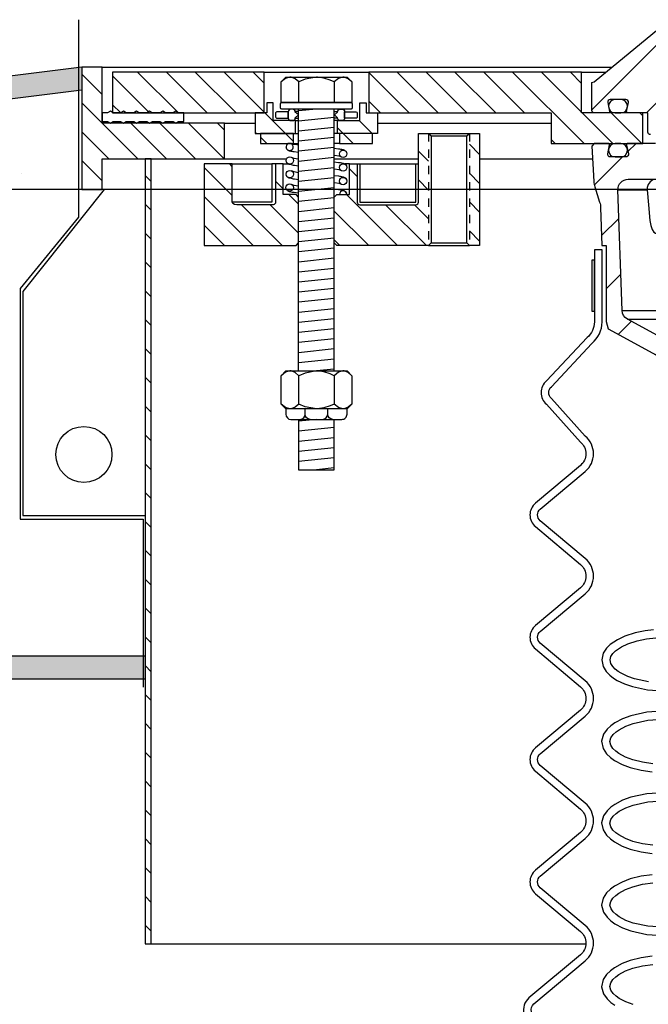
# Model space of a CAD drawing. Extents: x -169 to 7270, y -140 to 2984.
# Tile 600 of 656: x 6590.8 to 6598.51, y 974.02 to 986.1. Entities that reach past the tile are written whole.
import ezdxf

# ---------------------------------------------------------------- set-up
doc = ezdxf.new("R2010")
doc.units = 0
doc.header["$MEASUREMENT"] = 0
doc.header["$PDSIZE"] = 1
doc.linetypes.add('HIDDEN5', pattern=[0.05, 0.025, -0.025])
doc.layers.get('DEFPOINTS').update_dxf_attribs({"linetype": 'CONTINUOUS'})
for name, color, linetype in [('CONCRETE-HATCH', 2, 'CONTINUOUS'), ('DIM', 3, 'CONTINUOUS'), ('MULTI-PORT-MANHOLE', 4, 'CONTINUOUS'), ('MULTI-PORT-MANHOLE-HATCH', 252, 'CONTINUOUS'), ('MULTI-PORT-SHROUD', 1, 'CONTINUOUS'), ('MULTI-PORT-SPILL-BUCKET', 1, 'CONTINUOUS'), ('MULTI-PORT-SPILL-BUCKET-HATCH', 7, 'CONTINUOUS'), ('MULTI-PORT-SPILL-BUCKET-MANHOLE', 2, 'CONTINUOUS'), ('MULTI-PORT-SPILL-BUCKET-MANHOLE-HATCH', 7, 'CONTINUOUS'), ('MULTI-PORT-SPILL-BUCKET-SHROUD', 1, 'CONTINUOUS'), ('PEAGRAVEL-HATCH', 3, 'CONTINUOUS'), ('TANK-SLAB', 6, 'CONTINUOUS')]:
    doc.layers.add(name, color=color, linetype=linetype)
doc.layers.add('FREEZE-LINES', color=8, linetype='CONTINUOUS', plot=False)
doc.styles.add('SIMPLEX', font='simplex')
doc.dimstyles.new('DIM64', dxfattribs={"dimscale": 64, "dimtxt": 0.09375, "dimasz": 0.09375, "dimexe": 0.0625, "dimexo": 0.0625, "dimgap": 0.046875, "dimtad": 1, "dimdec": 4, "dimzin": 3, "dimdsep": 46, "dimlunit": 4, "dimtxsty": 'SIMPLEX', "dimcen": 0, "dimclrd": 256, "dimclre": 256, "dimclrt": 256, "dimadec": 0, "dimazin": 0, "dimtfac": 1, "dimtdec": 4, "dimtmove": 0, "dimatfit": 3, "dimfxl": 1, "dimfrac": 2, "dimtolj": 1, "dimtzin": 0, "dimarcsym": 0})
pattern_1 = [(135, (14594.70566, -192.00985), (0.176776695, 0.176776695), [])]

# ---------------------------------------------------------------- blocks, each defined once
blk = doc.blocks.new('*D74')
at = {"layer": 'DEFPOINTS', "color": 0, "transparency": 16777216}
for p in [(7015.7, 978.296), (6391.694, 978.015), (6391.694, 700.523)]:
    blk.add_point(p, dxfattribs=at)
at = {"layer": 'DIM', "lineweight": -2, "transparency": 16777216}
for p, q in [((7015.7, 974.296), (7015.7, 696.523)), ((6391.694, 974.015), (6391.694, 696.523)), ((7009.7, 700.523), (6397.694, 700.523))]:
    blk.add_line(p, q, dxfattribs=at)
at = {"layer": 'DIM', "transparency": 16777216}
for points in [[(6397.694, 701.523), (6397.694, 699.523), (6391.694, 700.523)], [(7009.7, 701.523), (7009.7, 699.523), (7015.7, 700.523)]]:
    blk.add_solid(points, dxfattribs=at)
at = {"layer": 'DIM', "transparency": 16777216, "insert": (6703.697, 708.095), "char_height": 6, "attachment_point": 5, "style": 'SIMPLEX'}
blk.add_mtext('\\A1;52\'-0" (F.V. TANK SLAB)', dxfattribs=at)

msp = doc.modelspace()

# ---------------------------------------------------------------- hatches: boundary and pattern name
at = {"layer": 'CONCRETE-HATCH'}
h = msp.add_hatch(dxfattribs=at)
h.set_pattern_fill('AR-CONC', color=256, scale=2.67, style=0)
h.set_pattern_definition([(50, (6583.87, 981.518), (19.151, -1.675), [2.0025, -22.0275]), (355, (6583.87, 981.518), (-3.705, 20.084), [1.602, -17.622]), (100.45, (6585.466, 981.378), (15.446, 18.408), [1.702, -18.7205]), (46.18, (6583.87, 986.858), (28.495, -4.42), [3.004, -33.041]), (96.64, (6586.244, 986.49), (24.955, 26.01), [2.553, -28.081]), (351.18, (6583.87, 986.858), (24.955, 26.01), [2.403, -26.433]), (21, (6586.54, 985.523), (15.937, -10.75), [2.0025, -22.0275]), (326, (6586.54, 985.523), (6.497, 19.362), [1.602, -17.622]), (71.45, (6587.868, 984.627), (22.434, 8.612), [1.702, -18.7205]), (37.5, (6583.87, 981.518), (0.3247, 8.8883), [0, -17.4084, 0, -17.889, 0, -17.6887]), (7.5, (6583.87, 981.518), (7.024, 10.531), [0, -10.1994, 0, -17.008, 0, -6.7417]), (327.5, (6577.9156, 981.518), (14.253, -0.6022), [0, -6.675, 0, -20.826, 0, -27.6345]), (317.5, (6575.246, 981.518), (15.571, 2.673), [0, -8.6775, 0, -13.8306, 0, -19.6245])])
h.paths.add_polyline_path([(6590.81111, 982.79832), (6591.52654, 983.67456), (6591.52654, 985.22637), (6587.58326, 984.73346), (6578.21377, 984.73346), (6578.00584, 983.95668), (6577.61995, 983.95668), (6577.57512, 983.9299), (6577.54861, 983.87998), (6577.54861, 978.29596), (6592.31905, 978.29596), (6592.31905, 979.97135), (6590.81111, 979.97135)])
at = {"layer": 'MULTI-PORT-MANHOLE-HATCH', "linetype": 'Continuous'}
h = msp.add_hatch(dxfattribs=at)
h.set_pattern_fill('LINE', color=256, scale=2, angle=45, style=0)
h.set_pattern_definition(pattern_1)
h.paths.add_polyline_path([(6591.81575, 984.01471), (6591.81575, 984.38971), (6593.31575, 984.38971), (6593.31575, 984.82721), (6591.81575, 984.82721), (6591.81575, 985.51471), (6591.56575, 985.51471), (6591.56575, 984.01471)])
h = msp.add_hatch(dxfattribs=at)
h.set_pattern_fill('LINE', color=256, scale=2, angle=45, style=0)
h.set_pattern_definition(pattern_1)
h.paths.add_polyline_path([(6593.80012, 985.45221), (6591.94075, 985.45221), (6591.94075, 984.95221), (6593.80012, 984.95221)])
h = msp.add_hatch(dxfattribs=at)
h.set_pattern_fill('LINE', color=256, scale=2, angle=45, style=0)
h.set_pattern_definition(pattern_1)
h.paths.add_polyline_path([(6598.44075, 984.57721), (6598.44075, 984.95221), (6597.69075, 984.95221), (6597.69075, 985.45221), (6595.08137, 985.45221), (6595.08137, 984.95221), (6597.31575, 984.95221), (6597.31575, 984.57721)])
h = msp.add_hatch(dxfattribs=at)
h.set_pattern_fill('LINE', color=256, scale=2, angle=45, style=0)
h.set_pattern_definition(pattern_1)
h.paths.add_polyline_path([(6594.18294, 984.85846), (6593.9095, 984.85846), (6593.9095, 985.07721), (6593.83137, 985.07721), (6593.83137, 984.95221), (6593.69075, 984.95221), (6593.69075, 984.70221), (6594.18294, 984.70221)])
h.paths.add_polyline_path([(6595.19075, 984.95221), (6595.05012, 984.95221), (6595.05012, 985.07721), (6594.972, 985.07721), (6594.972, 984.85846), (6594.69856, 984.85846), (6594.69856, 984.70221), (6595.19075, 984.70221)])
h.paths.add_polyline_path([(6595.12825, 984.70221), (6594.722, 984.70221), (6594.722, 984.57721), (6595.12825, 984.57721)])
h.paths.add_polyline_path([(6594.1595, 984.70221), (6593.75325, 984.70221), (6593.75325, 984.57721), (6594.1595, 984.57721)])
h = msp.add_hatch(dxfattribs=at)
h.set_pattern_fill('LINE', color=256, scale=2, angle=45, style=0)
h.set_pattern_definition(pattern_1)
h.paths.add_polyline_path([(6595.81575, 984.70221), (6595.69075, 984.70221), (6595.69075, 983.85846, -0.41421356), (6595.6595, 983.82721), (6594.972, 983.82721, -0.41421356), (6594.94075, 983.85846), (6594.94075, 984.32721), (6594.847, 984.32721), (6594.847, 983.95221), (6594.69075, 983.95221), (6594.6595, 983.92096), (6594.6595, 983.35846), (6594.69075, 983.32721), (6595.81575, 983.32721)])
h.paths.add_polyline_path([(6596.44075, 984.70221), (6596.31575, 984.70221), (6596.31575, 983.32721), (6596.44075, 983.32721)])
h = msp.add_hatch(dxfattribs=at)
h.set_pattern_fill('LINE', color=256, scale=2, angle=45, style=0)
h.set_pattern_definition([(135, (14553.58036, -192.00985), (0.176776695, 0.176776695), [])])
h.paths.add_polyline_path([(6592.34075, 974.76471), (6592.41545, 974.76471), (6592.41545, 984.38971), (6592.34075, 984.38971)])
h = msp.add_hatch(dxfattribs=at)
h.set_pattern_fill('LINE', color=256, scale=2, angle=45, style=0)
h.set_pattern_definition(pattern_1)
h.paths.add_polyline_path([(6594.222, 983.92096), (6594.19075, 983.95221), (6594.0345, 983.95221), (6594.0345, 984.32721), (6593.94075, 984.32721), (6593.94075, 983.85846, -0.41421356), (6593.9095, 983.82721), (6593.46702, 983.82721), (6593.43826, 983.8314), (6593.41721, 983.84284), (6593.4095, 983.85846), (6593.4095, 984.32721), (6593.06575, 984.32721), (6593.06575, 983.32721), (6594.19075, 983.32721), (6594.222, 983.35846)])
at = {"layer": 'MULTI-PORT-SPILL-BUCKET-HATCH', "linetype": 'Continuous'}
h = msp.add_hatch(dxfattribs=at)
h.set_pattern_fill('LINE', color=256, scale=4, angle=45, style=0)
h.set_pattern_definition([(45, (-1233.02163, -220.5046), (-0.35355339, 0.35355339), [])])
edge = h.paths.add_edge_path(flags=17)
edge.add_line((6599.00325, 984.13971), (6599.00325, 984.54596))
edge.add_line((6599.00325, 984.54596), (6599.0345, 984.57721))
edge.add_line((6599.0345, 984.57721), (6599.097, 984.57721))
edge.add_line((6599.097, 984.57721), (6599.12998, 984.54424))
edge.add_line((6599.12998, 984.54424), (6599.14773, 984.20549))
edge.add_arc((6599.08531, 984.20222), 0.0625, -89.997947, 3.00213, ccw=False)
edge.add_line((6599.08532, 984.13971), (6599.00325, 984.13971))
edge = h.paths.add_edge_path()
edge.add_line((6600.12519, 981.92096), (6599.90671, 981.92096))
edge.add_line((6599.90671, 981.92096), (6599.90671, 981.54596))
edge.add_line((6599.90671, 981.54596), (6600.12519, 981.54596))
edge.add_arc((6600.12519, 981.60846), 0.0625, 270, 360)
edge.add_line((6600.18769, 981.60846), (6600.18769, 981.85846))
edge.add_arc((6600.12519, 981.85846), 0.0625, 360, 450)
edge = h.paths.add_edge_path()
edge.add_arc((6598.26011, 984.01471), 0.125, 90, 182, ccw=False)
edge.add_line((6598.26011, 984.13971), (6598.62825, 984.13971))
edge.add_line((6598.62825, 984.13971), (6598.62825, 984.54596))
edge.add_line((6598.62825, 984.54596), (6598.597, 984.57721))
edge.add_line((6598.597, 984.57721), (6598.25744, 984.57721))
edge.add_arc((6598.25744, 984.56222), 0.015, 89.988796, 191.010479)
edge.add_line((6598.24272, 984.55935), (6598.26389, 984.45043))
edge.add_arc((6598.23322, 984.44447), 0.03125, -90.001442, 10.998303, ccw=False)
edge.add_line((6598.23322, 984.41322), (6598.04128, 984.41322))
edge.add_arc((6598.04128, 984.44447), 0.03125, 169.000573, 270.000319, ccw=False)
edge.add_line((6598.0106, 984.45043), (6598.03178, 984.55936))
edge.add_arc((6598.01667, 984.5619), 0.01532, 350.426599, 451.426344)
edge.add_line((6598.01629, 984.57721), (6597.84548, 984.57721))
edge.add_line((6597.84548, 984.57721), (6597.81738, 984.54601))
edge.add_line((6597.81738, 984.54601), (6597.84024, 984.10986))
edge.add_arc((6598.08991, 984.12295), 0.25001, 182.999594, 197.899614)
edge.add_line((6597.852, 984.0461), (6597.91197, 983.86044))
edge.add_arc((6597.67407, 983.7836), 0.25, 1.999905, 17.899997, ccw=False)
edge.add_line((6597.92392, 983.79232), (6597.94016, 983.32721))
edge.add_line((6597.94016, 983.32721), (6597.99071, 983.32721))
edge.add_line((6597.99071, 983.32721), (6597.99071, 982.39677))
edge.add_line((6597.99071, 982.39677), (6598.01815, 982.30378))
edge.add_line((6598.01815, 982.30378), (6598.83245, 981.86064))
edge.add_arc((6598.7727, 981.75085), 0.125, 2.999956, 61.445298, ccw=False)
edge.add_line((6598.89753, 981.75739), (6598.90206, 981.67096))
edge.add_line((6598.90206, 981.67096), (6599.20575, 981.67096))
edge.add_line((6599.20575, 981.67096), (6599.20575, 980.29596))
edge.add_line((6599.20575, 980.29596), (6599.047, 980.29596))
edge.add_arc((6599.047, 980.26471), 0.03125, 90, 180)
edge.add_line((6599.01575, 980.26471), (6599.01575, 980.23346))
edge.add_line((6599.01575, 980.23346), (6599.08792, 980.10846))
edge.add_line((6599.08792, 980.10846), (6599.44075, 980.10846))
edge.add_line((6599.44075, 980.10846), (6599.4996, 981.4563))
edge.add_arc((6599.59326, 981.45221), 0.09375, 90, 177.500009, ccw=False)
edge.add_line((6599.59326, 981.54596), (6599.59326, 981.92096))
edge.add_line((6599.59326, 981.92096), (6599.24286, 981.92096))
edge.add_arc((6599.24286, 982.17096), 0.25, 241.444909, 269.999756, ccw=False)
edge.add_line((6599.12336, 981.95137), (6598.25202, 982.42555))
edge.add_arc((6598.31177, 982.53535), 0.125, 182.000071, 241.445207, ccw=False)
edge.add_line((6598.18685, 982.53098), (6598.13519, 984.01035))
at = {"layer": 'MULTI-PORT-SPILL-BUCKET-MANHOLE-HATCH', "linetype": 'Continuous'}
h = msp.add_hatch(dxfattribs=at)
h.set_pattern_fill('LINE', color=256, scale=4, angle=45, style=0)
h.set_pattern_definition([(45, (-1368.82417, -192.00985), (-0.35355339, 0.35355339), [])])
edge = h.paths.add_edge_path()
edge.add_line((6599.76059, 985.58266), (6599.81575, 984.95221))
edge.add_line((6599.81575, 984.95221), (6599.29728, 984.95221))
edge.add_arc((6599.29728, 984.82721), 0.125, 89.999957, 174.999901)
edge.add_line((6599.17275, 984.83811), (6599.16199, 984.71511))
edge.add_arc((6599.13086, 984.71784), 0.03125, 270, 355, ccw=False)
edge.add_line((6599.13086, 984.68659), (6598.94945, 984.68659))
edge.add_line((6598.94945, 984.68659), (6598.94945, 985.21784))
edge.add_line((6598.94945, 985.21784), (6598.81575, 985.29818))
edge.add_line((6598.81575, 985.29818), (6598.68205, 985.21784))
edge.add_line((6598.68205, 985.21784), (6598.68205, 984.68659))
edge.add_line((6598.68205, 984.68659), (6598.5345, 984.68659))
edge.add_arc((6598.5345, 984.71784), 0.03125, 180, 270, ccw=False)
edge.add_line((6598.50325, 984.71784), (6598.50325, 984.95221))
edge.add_line((6598.50325, 984.95221), (6598.2582, 984.95221))
edge.add_arc((6598.2582, 984.96784), 0.01562, 169.000254, 270, ccw=False)
edge.add_line((6598.24286, 984.97082), (6598.26389, 985.079))
edge.add_arc((6598.23322, 985.08497), 0.03125, 348.999407, 449.999153)
edge.add_line((6598.23322, 985.11621), (6598.04128, 985.11621))
edge.add_arc((6598.04128, 985.08497), 0.03125, 89.998557, 190.998303)
edge.add_line((6598.0106, 985.079), (6598.03177, 984.97008))
edge.add_arc((6598.01704, 984.96722), 0.01501, -89.975776, 10.991064, ccw=False)
edge.add_line((6598.01705, 984.95221), (6597.847, 984.95221))
edge.add_arc((6597.847, 984.98346), 0.03125, 180, 270, ccw=False)
edge.add_line((6597.81575, 984.98346), (6597.81575, 985.32721))
edge.add_line((6597.81575, 985.32721), (6597.84406, 985.33252))
edge.add_line((6597.84406, 985.33252), (6598.63504, 985.98463))
edge.add_arc((6598.67471, 985.93633), 0.0625, 90, 129.399472, ccw=False)
edge.add_line((6598.67471, 985.99883), (6598.71548, 985.9835))
edge.add_line((6598.71548, 985.9835), (6598.73625, 985.94503))
edge.add_line((6598.73625, 985.94503), (6598.78154, 985.57807))
edge.add_line((6598.78154, 985.57807), (6598.79345, 985.53793))
edge.add_line((6598.79345, 985.53793), (6598.81854, 985.50406))
edge.add_line((6598.81854, 985.50406), (6598.89075, 985.47127))
edge.add_line((6598.89075, 985.47127), (6599.03986, 985.48432))
edge.add_arc((6599.02897, 985.60885), 0.125, 274.999649, 319.999859)
edge.add_line((6599.12473, 985.52849), (6599.19932, 985.61739))
edge.add_arc((6599.24719, 985.57722), 0.0625, 89.998431, 139.998976, ccw=False)
edge.add_line((6599.24719, 985.63971), (6599.69833, 985.63971))
edge.add_arc((6599.69833, 985.57721), 0.0625, 5, 90, ccw=False)
at = {"layer": 'PEAGRAVEL-HATCH'}
h = msp.add_hatch(dxfattribs=at)
h.set_pattern_fill('AR-SAND', color=256, scale=7.5, style=0)
h.set_pattern_definition([(37.5, (6577.534, 973.704), (-0.4725, 14.451), [0, -11.4, 0, -12.75, 0, -12.1875]), (7.5, (6577.534, 973.704), (13.273, 21.166), [0, -6.15, 0, -10.275, 0, -3.9375]), (327.5, (6568.309, 973.704), (23.356, 0.0424), [0, -3.75, 0, -13.5, 0, -17.625]), (317.5, (6568.31, 973.704), (22.546, 6.583), [0, -1.875, 0, -8.85, 0, -10.125])])
h.paths.add_polyline_path([(6592.34075, 978.01471), (6577.54861, 978.01471), (6577.54861, 976.75093), (6577.53409, 973.7036), (6597.0412, 973.7036), (6596.9851, 973.90753, -0.29327684), (6597.04536, 974.10089), (6597.67582, 974.62992, 0.20935884), (6597.74259, 974.76471), (6592.41545, 974.76471), (6592.34075, 974.76471)])
at = {"layer": 'TANK-SLAB'}
for points in [[(6591.56575, 985.23127), (6591.56575, 985.51471), (6587.56575, 985.01471), (6578.25123, 985.01471), (6578.186, 984.73346), (6587.58326, 984.73346)], [(6592.34075, 978.29596), (6577.53409, 978.29596), (6577.53409, 978.01471), (6592.34075, 978.01471)]]:
    msp.add_hatch(color=256, dxfattribs=at).paths.add_polyline_path(points)

# ---------------------------------------------------------------- linework, layer by layer
at = {"layer": 'DEFPOINTS'}
msp.add_lwpolyline([(6591.52654, 986.09576), (6591.52654, 983.67456), (6590.81111, 982.79832), (6590.81111, 979.97135), (6592.31905, 979.97135), (6592.31905, 977.91141)], dxfattribs=at)
at = {"layer": 'FREEZE-LINES', "linetype": 'Continuous'}
msp.add_line((7225.69428, 984.01471), (6181.69428, 984.01471), dxfattribs=at)
at = {"layer": 'MULTI-PORT-MANHOLE', "color": 7, "linetype": 'Continuous'}
for p, q in [((6591.81575, 985.51471), (6598.06505, 985.51471)), ((6593.80012, 985.45221), (6595.08137, 985.45221)), ((6594.222, 984.96906), (6594.18072, 984.96906)), ((6594.18072, 984.88847), (6594.222, 984.88847)), ((6594.6595, 984.96906), (6594.70077, 984.96906)), ((6594.70077, 984.88847), (6594.6595, 984.88847)), ((6593.31575, 984.82721), (6593.69075, 984.82721)), ((6594.18294, 984.85846), (6594.222, 984.85846)), ((6594.69856, 984.85846), (6594.6595, 984.85846)), ((6595.19075, 984.82721), (6597.31575, 984.82721)), ((6594.18294, 984.70221), (6594.222, 984.70221)), ((6594.69856, 984.70221), (6594.6595, 984.70221)), ((6595.81575, 984.70221), (6596.31575, 984.70221)), ((6594.1595, 984.57721), (6594.222, 984.57721)), ((6594.722, 984.57721), (6594.6595, 984.57721)), ((6593.31575, 984.38971), (6594.07412, 984.38971)), ((6594.6595, 984.38971), (6595.69075, 984.38971)), ((6596.44075, 984.38971), (6597.82557, 984.38971)), ((6593.4095, 984.32721), (6593.89252, 984.32721)), ((6594.0345, 984.32721), (6594.09359, 984.32721)), ((6594.847, 984.32721), (6594.7879, 984.32721)), ((6594.972, 984.32721), (6595.6595, 984.32721)), ((6595.81575, 983.32721), (6596.31575, 983.32721)), ((6592.41545, 974.76471), (6597.74259, 974.76471))]:
    msp.add_line(p, q, dxfattribs=at)
at = {"layer": 'MULTI-PORT-MANHOLE', "color": 254, "linetype": 'Continuous'}
msp.add_line((6597.69075, 985.45221), (6597.98924, 985.45221), dxfattribs=at)
at = {"layer": 'MULTI-PORT-MANHOLE', "color": 2, "linetype": 'Continuous'}
for p, q in [((6594.22424, 985.07906), (6594.22424, 985.33355)), ((6594.65725, 985.33355), (6594.65725, 985.07906)), ((6594.222, 981.7889), (6594.222, 984.99907)), ((6594.6595, 981.7889), (6594.6595, 984.99907)), ((6595.847, 984.67096), (6596.2845, 984.67096)), ((6595.847, 983.35846), (6596.2845, 983.35846)), ((6594.22424, 981.38291), (6594.22424, 981.73089)), ((6594.65725, 981.73089), (6594.65725, 981.38291))]:
    msp.add_line(p, q, dxfattribs=at)
at = {"layer": 'MULTI-PORT-MANHOLE', "color": 3, "linetype": 'Continuous'}
msp.add_line((6594.222, 983.90229), (6594.222, 984.84197), dxfattribs=at)
at = {"layer": 'MULTI-PORT-MANHOLE', "color": 1, "linetype": 'HIDDEN5', "ltscale": 0.4}
for p, q in [((6595.81575, 984.70221), (6595.81575, 983.32721)), ((6596.31575, 984.70221), (6596.31575, 983.32721))]:
    msp.add_line(p, q, dxfattribs=at)
at = {"layer": 'MULTI-PORT-MANHOLE', "linetype": 'Continuous'}
for points in [[(6591.81575, 984.01471), (6591.81575, 984.38971), (6593.31575, 984.38971), (6593.31575, 984.82721), (6591.81575, 984.82721), (6591.81575, 985.51471), (6591.56575, 985.51471), (6591.56575, 984.01471)], [(6593.80012, 985.45221), (6591.94075, 985.45221), (6591.94075, 984.95221), (6593.80012, 984.95221)], [(6598.44075, 984.57721), (6598.44075, 984.95221), (6597.69075, 984.95221), (6597.69075, 985.45221), (6595.08137, 985.45221), (6595.08137, 984.95221), (6597.31575, 984.95221), (6597.31575, 984.57721)], [(6592.34075, 974.76471), (6592.41545, 974.76471), (6592.41545, 984.38971), (6592.34075, 984.38971), (6592.34075, 974.76471)]]:
    msp.add_lwpolyline(points, close=True, dxfattribs=at)
at = {"layer": 'MULTI-PORT-MANHOLE', "color": 2, "linetype": 'Continuous'}
for points in [[(6594.06575, 985.07906), (6594.00774, 985.07906), (6594.00774, 985.33355), (6594.06575, 985.39156), (6594.81575, 985.39156), (6594.87376, 985.33355), (6594.87376, 985.07906), (6594.81575, 985.07906)], [(6593.9095, 985.07721), (6593.83137, 985.07721), (6593.83137, 984.95221), (6593.69075, 984.95221), (6593.69075, 984.70221), (6594.18294, 984.70221), (6594.18294, 984.85846), (6593.9095, 984.85846)], [(6594.972, 985.07721), (6595.05012, 985.07721), (6595.05012, 984.95221), (6595.19075, 984.95221), (6595.19075, 984.70221), (6594.69856, 984.70221), (6594.69856, 984.85846), (6594.972, 984.85846)], [(6594.1595, 984.57721), (6594.1595, 984.70221), (6593.75325, 984.70221), (6593.75325, 984.57721), (6594.1595, 984.57721)], [(6594.722, 984.57721), (6595.12825, 984.57721), (6595.12825, 984.70221), (6594.722, 984.70221), (6594.722, 984.57721)], [(6596.2845, 983.35846), (6596.2845, 984.67096), (6596.31575, 984.70221), (6596.44075, 984.70221), (6596.44075, 983.32721), (6596.31575, 983.32721)], [(6594.06575, 981.3249), (6594.00774, 981.38291), (6594.00774, 981.73089), (6594.06575, 981.7889), (6594.81575, 981.7889), (6594.87376, 981.73089), (6594.87376, 981.38291), (6594.81575, 981.3249)]]:
    msp.add_lwpolyline(points, close=True, dxfattribs=at)
for points in [[(6594.87376, 985.33355), (6594.82863, 985.37088), (6594.7791, 985.39156), (6594.76551, 985.39156), (6594.76551, 985.39156), (6594.70924, 985.37505), (6594.65725, 985.33355), (6594.60865, 985.35569), (6594.53299, 985.38039), (6594.45175, 985.3914), (6594.44075, 985.39156), (6594.30124, 985.36646), (6594.22424, 985.33355), (6594.17912, 985.37088), (6594.12958, 985.39156), (6594.11599, 985.39156), (6594.05972, 985.37505), (6594.00774, 985.33355)], [(6594.87376, 981.73089), (6594.82863, 981.76822), (6594.7791, 981.7889), (6594.76551, 981.7889), (6594.76551, 981.7889), (6594.70924, 981.77238), (6594.65725, 981.73089), (6594.60865, 981.75303), (6594.53299, 981.77772), (6594.45175, 981.78874), (6594.44075, 981.7889), (6594.30124, 981.76379), (6594.22424, 981.73089), (6594.17912, 981.76822), (6594.12958, 981.7889), (6594.11599, 981.7889), (6594.05972, 981.77238), (6594.00774, 981.73089)], [(6594.87376, 981.38291), (6594.82863, 981.34558), (6594.7791, 981.3249), (6594.76551, 981.3249), (6594.76551, 981.3249), (6594.70924, 981.34142), (6594.65725, 981.38291), (6594.60865, 981.36077), (6594.53299, 981.33608), (6594.45175, 981.32506), (6594.44075, 981.3249), (6594.30124, 981.35001), (6594.22424, 981.38291), (6594.17912, 981.34558), (6594.12958, 981.3249), (6594.11599, 981.3249), (6594.05972, 981.34142), (6594.00774, 981.38291)], [(6594.222, 981.1949), (6594.222, 980.57756), (6594.6595, 980.57756), (6594.6595, 981.1949)]]:
    msp.add_lwpolyline(points, dxfattribs=at)
for points in [[(6594.01688, 985.07906), (6594.86462, 985.07906, -0.41421356), (6594.88025, 985.06344), (6594.88025, 985.01469, -0.41421356), (6594.86462, 984.99907), (6594.01688, 984.99907, -0.41421356), (6594.00125, 985.01469), (6594.00125, 985.06344, -0.41421356)], [(6595.81575, 983.32721), (6594.69075, 983.32721), (6594.6595, 983.35846), (6594.6595, 983.92096), (6594.69075, 983.95221), (6594.847, 983.95221), (6594.847, 984.32721), (6594.94075, 984.32721), (6594.94075, 983.85846, 0.41421356), (6594.972, 983.82721), (6595.6595, 983.82721, 0.41421356), (6595.69075, 983.85846), (6595.69075, 984.70221), (6595.81575, 984.70221), (6595.847, 984.67096), (6595.847, 983.35846)], [(6593.4095, 983.85846), (6593.4095, 984.32721), (6593.06575, 984.32721), (6593.06575, 983.32721), (6594.19075, 983.32721), (6594.222, 983.35846), (6594.222, 983.92096), (6594.19075, 983.95221), (6594.0345, 983.95221), (6594.0345, 984.32721), (6593.94075, 984.32721), (6593.94075, 983.85846, -0.41421356), (6593.9095, 983.82721), (6593.46702, 983.82721), (6593.43826, 983.8314), (6593.41721, 983.84284)]]:
    msp.add_lwpolyline(points, format="xyb", close=True, dxfattribs=at)
at = {"layer": 'MULTI-PORT-MANHOLE', "color": 7, "linetype": 'Continuous'}
for points in [[(6594.09575, 984.88971, 0.41421356), (6594.127, 984.85846), (6594.1495, 984.85846, 0.41421356), (6594.18075, 984.88971), (6594.18075, 984.8936), (6594.22135, 984.92877), (6594.18075, 984.96393), (6594.18075, 984.96782, 0.41421356), (6594.1495, 984.99907), (6594.127, 984.99907, 0.41421356), (6594.09575, 984.96782), (6594.09575, 984.88847)], [(6594.78575, 984.88971, -0.41421356), (6594.7545, 984.85846), (6594.732, 984.85846, -0.41421356), (6594.70075, 984.88971), (6594.70075, 984.8936), (6594.66014, 984.92877), (6594.70075, 984.96393), (6594.70075, 984.96782, -0.41421356), (6594.732, 984.99907), (6594.7545, 984.99907, -0.41421356), (6594.78575, 984.96782), (6594.78575, 984.88847)], [(6594.09575, 984.88976), (6594.09575, 984.96777), (6593.95637, 984.96777, 0.41421356), (6593.94075, 984.95214), (6593.94075, 984.90458, 0.41421356), (6593.95075, 984.88896), (6594.09575, 984.88896)], [(6594.78575, 984.88976), (6594.78575, 984.96777), (6594.92512, 984.96777, -0.41421356), (6594.94075, 984.95214), (6594.94075, 984.90458, -0.41421356), (6594.93075, 984.88896), (6594.78575, 984.88896)]]:
    msp.add_lwpolyline(points, format="xyb", dxfattribs=at)
msp.add_lwpolyline([(6591.92146, 984.97521), (6591.915, 984.97521), (6591.88075, 984.95521), (6591.81575, 984.95521), (6591.81575, 984.84722), (6591.88075, 984.84722), (6591.915, 984.82721), (6591.94925, 984.84722), (6592.04125, 984.84722), (6592.0755, 984.82721), (6592.10975, 984.84722), (6592.20175, 984.84722), (6592.236, 984.82721), (6592.27025, 984.84722), (6592.36225, 984.84722), (6592.3965, 984.82721), (6592.43075, 984.84722), (6592.52275, 984.84722), (6592.557, 984.82721), (6592.59125, 984.84722), (6592.68325, 984.84722), (6592.7175, 984.82721), (6592.75175, 984.84722), (6592.81575, 984.84722), (6592.81575, 984.95521), (6592.75175, 984.95521), (6592.7175, 984.97521), (6592.68325, 984.95521), (6592.59125, 984.95521), (6592.557, 984.97521), (6592.52275, 984.95521), (6592.43075, 984.95521), (6592.3965, 984.97521), (6592.36225, 984.95521), (6592.27025, 984.95521), (6592.236, 984.97521), (6592.20175, 984.95521), (6592.10975, 984.95521), (6592.0755, 984.97521), (6592.04125, 984.95521), (6591.94925, 984.95521), (6591.915, 984.97521)], dxfattribs=at)
at = {"layer": 'MULTI-PORT-MANHOLE', "color": 1, "linetype": 'Continuous'}
for points in [[(6594.09349, 984.57721, 4.45498163), (6594.13203, 984.57721)], [(6594.81213, 983.95221, 0.98838487), (6594.72198, 983.95221)]]:
    msp.add_lwpolyline(points, format="xyb", close=True, dxfattribs=at)
for points in [[(6594.222, 984.46729), (6594.16935, 984.47433), (6594.15687, 984.47617), (6594.14544, 984.478), (6594.12753, 984.48121), (6594.11121, 984.48566), (6594.10368, 984.48828), (6594.09594, 984.4918), (6594.09093, 984.49469), (6594.08558, 984.49857), (6594.08081, 984.50298), (6594.0762, 984.50857), (6594.07192, 984.51591), (6594.06967, 984.52323)], [(6594.222, 984.55755), (6594.17504, 984.56446), (6594.16036, 984.56676), (6594.13247, 984.57721)], [(6594.6595, 984.52055), (6594.7109, 984.51368), (6594.72337, 984.51184), (6594.73481, 984.51), (6594.75271, 984.50679), (6594.76904, 984.50234), (6594.77657, 984.49973), (6594.7843, 984.49621), (6594.78932, 984.49332), (6594.79466, 984.48943), (6594.79944, 984.48502), (6594.80404, 984.47944), (6594.80833, 984.4721), (6594.81058, 984.46477)], [(6594.13027, 984.41176), (6594.16204, 984.39985), (6594.222, 984.391)], [(6594.75166, 984.40933), (6594.71988, 984.42125), (6594.6595, 984.43016)], [(6593.94075, 984.32721), (6593.89252, 984.32721), (6593.89252, 983.85846), (6593.4095, 983.85846)], [(6594.222, 984.3006), (6594.17103, 984.30742), (6594.15856, 984.30926), (6594.14712, 984.31109), (6594.12921, 984.3143), (6594.11289, 984.31875), (6594.10536, 984.32137), (6594.09762, 984.32489), (6594.09261, 984.32778), (6594.08727, 984.33166), (6594.08249, 984.33607), (6594.07788, 984.34166), (6594.0736, 984.349), (6594.07135, 984.35632)], [(6594.6595, 984.35371), (6594.7109, 984.34683), (6594.72337, 984.34499), (6594.73481, 984.34316), (6594.75271, 984.33995), (6594.76904, 984.3355), (6594.77657, 984.33288), (6594.7843, 984.32936), (6594.78932, 984.32647), (6594.79466, 984.32259), (6594.79944, 984.31818), (6594.80404, 984.31259), (6594.80833, 984.30525), (6594.81058, 984.29793)], [(6594.94075, 984.32721), (6594.972, 984.32721), (6594.972, 983.85846), (6595.6595, 983.85846), (6595.6595, 984.32721), (6595.69075, 984.32721)], [(6594.222, 984.13365), (6594.17103, 984.14047), (6594.15856, 984.14231), (6594.14712, 984.14414), (6594.12921, 984.14735), (6594.11289, 984.1518), (6594.10536, 984.15442), (6594.09762, 984.15794), (6594.09261, 984.16083), (6594.08727, 984.16472), (6594.08249, 984.16913), (6594.07788, 984.17471), (6594.0736, 984.18205), (6594.07135, 984.18937)], [(6594.13027, 984.24481), (6594.16204, 984.2329), (6594.222, 984.22405)], [(6594.75166, 984.24249), (6594.71988, 984.25441), (6594.6595, 984.26332)], [(6594.6595, 984.18674), (6594.7109, 984.17987), (6594.72337, 984.17802), (6594.73481, 984.17619), (6594.75271, 984.17298), (6594.76904, 984.16853), (6594.77657, 984.16591), (6594.7843, 984.16239), (6594.78932, 984.15951), (6594.79466, 984.15562), (6594.79944, 984.15121), (6594.80404, 984.14563), (6594.80833, 984.13829), (6594.81058, 984.13096)], [(6594.222, 983.96795), (6594.16919, 983.97501), (6594.15672, 983.97685), (6594.14528, 983.97868), (6594.12737, 983.98189), (6594.11105, 983.98634), (6594.10352, 983.98896), (6594.09578, 983.99248), (6594.09077, 983.99537), (6594.08543, 983.99925), (6594.08065, 984.00366), (6594.07604, 984.00925), (6594.07176, 984.01659), (6594.06951, 984.02391)], [(6594.13027, 984.0791), (6594.16204, 984.06718), (6594.222, 984.05834)], [(6594.75166, 984.07552), (6594.71988, 984.08744), (6594.6595, 984.09635)], [(6594.6595, 984.02064), (6594.71046, 984.01382), (6594.72294, 984.01198), (6594.73438, 984.01015), (6594.75228, 984.00694), (6594.7686, 984.00249), (6594.77613, 983.99987), (6594.78387, 983.99635), (6594.78888, 983.99346), (6594.79423, 983.98958), (6594.79901, 983.98517), (6594.80361, 983.97958), (6594.8079, 983.97224), (6594.81015, 983.96492)]]:
    msp.add_lwpolyline(points, dxfattribs=at)
at = {"layer": 'MULTI-PORT-MANHOLE', "linetype": 'Continuous'}
msp.add_lwpolyline([(6592.34075, 984.01471), (6591.84075, 984.01471), (6590.84075, 982.76471), (6590.84075, 980.01471), (6592.34075, 980.01471)], dxfattribs=at)
at = {"layer": 'MULTI-PORT-MANHOLE', "color": 2, "linetype": 'Continuous'}
for points in [[(6594.06575, 981.3249), (6594.06575, 981.2574, 0.41421241), (6594.12825, 981.1949), (6594.75325, 981.1949, 0.41421472), (6594.81575, 981.2574), (6594.81575, 981.3249)], [(6594.24076, 981.1949, 0.41186067), (6594.30276, 981.2574), (6594.30276, 981.3249)], [(6594.36476, 981.1949, -0.41186067), (6594.30276, 981.2574), (6594.30276, 981.3249)], [(6594.51674, 981.1949, 0.41186067), (6594.57874, 981.2574), (6594.57874, 981.3249)], [(6594.64074, 981.1949, -0.41186067), (6594.57874, 981.2574), (6594.57874, 981.3249)]]:
    msp.add_lwpolyline(points, format="xyb", dxfattribs=at)
at = {"layer": 'MULTI-PORT-MANHOLE', "color": 1, "linetype": 'Continuous'}
for centre in [(6594.11444, 984.36955), (6594.76749, 984.45154), (6594.76749, 984.2847), (6594.11444, 984.2026), (6594.76749, 984.11773), (6594.1126, 984.03714)]:
    msp.add_circle(centre, 0.04508, dxfattribs=at)
at = {"layer": 'MULTI-PORT-MANHOLE', "linetype": 'Continuous'}
msp.add_circle((6591.59075, 980.76471), 0.34375, dxfattribs=at)
at = {"layer": 'MULTI-PORT-MANHOLE-HATCH'}
for p, q in [((6594.44075, 984.99907), (6594.222, 984.97628)), ((6594.6595, 984.89839), (6594.222, 984.85281)), ((6594.6595, 984.77492), (6594.222, 984.72934)), ((6594.6595, 984.65146), (6594.222, 984.60587)), ((6594.6595, 984.65146), (6594.222, 984.60587)), ((6594.6595, 984.52799), (6594.222, 984.4824)), ((6594.6595, 984.40452), (6594.222, 984.35894)), ((6594.6595, 984.40452), (6594.222, 984.35894)), ((6594.6595, 984.28105), (6594.222, 984.23547)), ((6594.6595, 984.15758), (6594.222, 984.112)), ((6594.6595, 984.15758), (6594.222, 984.112)), ((6594.6595, 984.03412), (6594.222, 983.98853)), ((6594.6595, 983.91065), (6594.222, 983.86506)), ((6594.6595, 983.91065), (6594.222, 983.86506)), ((6594.6595, 983.78718), (6594.222, 983.7416)), ((6594.6595, 983.66371), (6594.222, 983.61813)), ((6594.6595, 983.66371), (6594.222, 983.61813)), ((6594.6595, 983.54024), (6594.222, 983.49466)), ((6594.6595, 983.41678), (6594.222, 983.37119)), ((6594.6595, 983.41678), (6594.222, 983.37119)), ((6594.6595, 983.29331), (6594.222, 983.24772)), ((6594.6595, 983.16984), (6594.222, 983.12426)), ((6594.6595, 983.16984), (6594.222, 983.12426)), ((6594.6595, 983.04637), (6594.222, 983.00079)), ((6594.6595, 982.9229), (6594.222, 982.87732)), ((6594.6595, 982.9229), (6594.222, 982.87732)), ((6594.6595, 982.79944), (6594.222, 982.75385)), ((6594.6595, 982.67597), (6594.222, 982.63038)), ((6594.6595, 982.67597), (6594.222, 982.63038)), ((6594.6595, 982.5525), (6594.222, 982.50692)), ((6594.6595, 982.42903), (6594.222, 982.38345)), ((6594.6595, 982.42903), (6594.222, 982.38345)), ((6594.6595, 982.30556), (6594.222, 982.25998)), ((6594.6595, 982.1821), (6594.222, 982.13651)), ((6594.6595, 982.1821), (6594.222, 982.13651)), ((6594.6595, 982.05863), (6594.222, 982.01304)), ((6594.6595, 981.93516), (6594.222, 981.88958)), ((6594.6595, 981.93516), (6594.222, 981.88958)), ((6594.6595, 981.81169), (6594.44075, 981.7889)), ((6594.44075, 981.1949), (6594.222, 981.17211)), ((6594.6595, 981.09423), (6594.222, 981.04864)), ((6594.6595, 980.97076), (6594.222, 980.92517)), ((6594.6595, 980.84729), (6594.222, 980.80171)), ((6594.6595, 980.72382), (6594.222, 980.67824)), ((6594.6595, 980.60035), (6594.44075, 980.57756))]:
    msp.add_line(p, q, dxfattribs=at)
at = {"layer": 'MULTI-PORT-SHROUD', "color": 1, "linetype": 'Continuous'}
msp.add_lwpolyline([(6597.07549, 973.9324, -0.29327737), (6597.10562, 974.02908), (6597.73609, 974.5581, 0.46630694), (6597.73608, 974.989), (6597.18462, 975.45173, -0.46630723), (6597.18462, 975.59537), (6597.73608, 976.0581, 0.46630723), (6597.73608, 976.489), (6597.18462, 976.95173, -0.46630723), (6597.18462, 977.09537), (6597.73608, 977.5581, 0.46630723), (6597.73608, 977.989), (6597.18462, 978.45173, -0.46630723), (6597.18462, 978.59537), (6597.73608, 979.0581, 0.46630723), (6597.73608, 979.489), (6597.18462, 979.95173, -0.46630723), (6597.18462, 980.09537), (6597.73608, 980.5581, 0.46630723), (6597.73608, 980.989), (6597.32099, 981.45173, -0.46630817), (6597.32099, 981.59537), (6597.81796, 982.1268, 0.22169529), (6597.94075, 982.39012), (6597.94075, 983.27355), (6597.847, 983.27355), (6597.847, 982.39013, -0.22169529), (6597.75769, 982.19861), (6597.26073, 981.66718, 0.46630908), (6597.26073, 981.37992), (6597.67582, 980.91718, -0.46630905), (6597.67582, 980.62992), (6597.12436, 980.16718, 0.46630905), (6597.12436, 979.87992), (6597.67582, 979.41718, -0.46630905), (6597.67582, 979.12992), (6597.12436, 978.66718, 0.46630905), (6597.12436, 978.37992), (6597.67582, 977.91718, -0.46630905), (6597.67582, 977.62992), (6597.12436, 977.16718, 0.46630905), (6597.12436, 976.87992), (6597.67582, 976.41718, -0.46630905), (6597.67582, 976.12992), (6597.12436, 975.66718, 0.46630905), (6597.12436, 975.37992), (6597.67582, 974.91718, -0.46630785), (6597.67582, 974.62992), (6597.04536, 974.10089, 0.29327778), (6596.9851, 973.90753)], format="xyb", dxfattribs=at)
at = {"layer": 'MULTI-PORT-SHROUD', "color": 7, "linetype": 'Continuous'}
msp.add_lwpolyline([(6597.847, 982.52355), (6597.847, 983.14855), (6597.817, 983.14855), (6597.817, 982.52355)], close=True, dxfattribs=at)
at = {"layer": 'MULTI-PORT-SPILL-BUCKET', "color": 7, "linetype": 'Continuous'}
for p, q in [((6598.13519, 984.01035), (6598.49343, 984.01035)), ((6598.18685, 982.53098), (6611.69465, 982.53098)), ((6598.25202, 982.42555), (6600.12203, 982.42555))]:
    msp.add_line(p, q, dxfattribs=at)
at = {"layer": 'MULTI-PORT-SPILL-BUCKET', "linetype": 'Continuous'}
for points in [[(6598.597, 984.57721), (6598.25744, 984.57721, 0.47174628), (6598.24272, 984.55935), (6598.26389, 984.45043, -0.47162926), (6598.23322, 984.41322), (6598.04128, 984.41322, -0.47162926), (6598.0106, 984.45043), (6598.03178, 984.55936, 0.47162926), (6598.01629, 984.57721), (6597.84548, 984.57721), (6597.81738, 984.54601), (6597.84024, 984.10986, 0.06510535), (6597.852, 984.0461), (6597.91197, 983.86044, -0.06948876), (6597.92392, 983.79232), (6597.94016, 983.32721), (6597.99071, 983.32721), (6597.99071, 982.39677), (6598.01815, 982.30378), (6598.83245, 981.86064, -0.26069176)], [(6598.13519, 984.01035, -0.42447482), (6598.26011, 984.13971), (6598.62825, 984.13971)], [(6599.12336, 981.95137), (6598.25202, 982.42555, -0.265356), (6598.18685, 982.53098), (6598.13519, 984.01035)]]:
    msp.add_lwpolyline(points, format="xyb", dxfattribs=at)
at = {"layer": 'MULTI-PORT-SPILL-BUCKET', "color": 7, "linetype": 'Continuous'}
msp.add_lwpolyline([(6598.02125, 984.49322, 0.41421356), (6598.10125, 984.41322), (6598.17325, 984.41322, 0.41421356), (6598.25325, 984.49322), (6598.25325, 984.49722, 0.41421356), (6598.17325, 984.57722), (6598.10125, 984.57722, 0.41421356), (6598.02125, 984.49722)], format="xyb", dxfattribs=at)
msp.add_lwpolyline([(6598.62221, 983.97721), (6598.61752, 984.02991), (6598.61827, 984.04047), (6598.62228, 984.04993), (6598.62914, 984.0572), (6598.63798, 984.0614), (6598.64461, 984.06224), (6598.63234, 984.11778), (6598.60928, 984.13971), (6598.56525, 984.1306), (6598.53194, 984.10858), (6598.50753, 984.07597), (6598.49477, 984.03642), (6598.49343, 984.01035), (6598.51005, 983.82583), (6598.52738, 983.63514), (6598.53769, 983.57032), (6598.55351, 983.52229), (6598.57388, 983.491), (6598.59655, 983.48019), (6598.60709, 983.48019), (6598.69255, 983.48019)], dxfattribs=at)
at = {"layer": 'MULTI-PORT-SPILL-BUCKET-MANHOLE', "color": 7, "linetype": 'Continuous'}
msp.add_line((6598.02125, 985.03622), (6598.02125, 985.03222), dxfattribs=at)
at = {"layer": 'MULTI-PORT-SPILL-BUCKET-MANHOLE', "linetype": 'Continuous'}
msp.add_lwpolyline([(6598.5345, 984.68659, -0.41421356), (6598.50325, 984.71784), (6598.50325, 984.95221), (6598.2582, 984.95221, -0.47162926), (6598.24286, 984.97082), (6598.26389, 985.079, 0.47162926), (6598.23322, 985.11621), (6598.04128, 985.11621, 0.47162926), (6598.0106, 985.079), (6598.03177, 984.97008, -0.47145376), (6598.01705, 984.95221), (6597.847, 984.95221, -0.41421356), (6597.81575, 984.98346), (6597.81575, 985.32721), (6597.84406, 985.33252), (6598.63504, 985.98463, -0.17362646)], format="xyb", dxfattribs=at)
at = {"layer": 'MULTI-PORT-SPILL-BUCKET-MANHOLE', "color": 7, "linetype": 'Continuous'}
msp.add_lwpolyline([(6598.02125, 985.03222, 0.41421356), (6598.10125, 984.95222), (6598.17325, 984.95222, 0.41421356), (6598.25325, 985.03222), (6598.25325, 985.03622, 0.41421356), (6598.17325, 985.11622), (6598.10125, 985.11622, 0.41421356), (6598.02125, 985.03622)], format="xyb", dxfattribs=at)
at = {"layer": 'MULTI-PORT-SPILL-BUCKET-SHROUD', "color": 1, "linetype": 'Continuous'}
for points in [[(6598.57074, 978.61279), (6598.47023, 978.60239), (6598.34527, 978.57718), (6598.22229, 978.53719), (6598.12908, 978.49371), (6598.0422, 978.4341), (6597.99694, 978.38952), (6597.95685, 978.32961), (6597.93676, 978.24819), (6597.95306, 978.16474), (6597.9925, 978.10205), (6598.03602, 978.05777), (6598.0805, 978.02327), (6598.12735, 977.99407), (6598.21736, 977.95102), (6598.31248, 977.91844), (6598.49848, 977.87986), (6598.68561, 977.86813, -1.02213573)], [(6598.56283, 975.9736), (6598.43893, 975.99089), (6598.31759, 976.02156), (6598.22955, 976.05456), (6598.14677, 976.09936), (6598.1087, 976.12735), (6598.07491, 976.16044), (6598.04848, 976.20045), (6598.03832, 976.24596), (6598.0509, 976.29097), (6598.07844, 976.32991), (6598.11274, 976.36226), (6598.15109, 976.38975), (6598.23407, 976.43369), (6598.32203, 976.46615), (6598.50272, 976.50599), (6598.68828, 976.51816, 1.00000017)], [(6598.55368, 975.61242), (6598.41961, 975.5937), (6598.28755, 975.56031), (6598.18783, 975.5229), (6598.09292, 975.47149), (6598.04357, 975.43519), (6597.99712, 975.38963), (6597.95471, 975.32523), (6597.93527, 975.23714), (6597.95947, 975.15133), (6598.00285, 975.09021), (6598.04931, 975.04647), (6598.09863, 975.01116), (6598.19354, 974.96097), (6598.29421, 974.92387), (6598.48905, 974.88099), (6598.68548, 974.86813, -1.01873998)]]:
    msp.add_lwpolyline(points, format="xyb", dxfattribs=at)
for points in [[(6598.51183, 977.97922), (6598.33894, 978.01508), (6598.25526, 978.04374), (6598.17552, 978.08188), (6598.13774, 978.10543), (6598.10262, 978.13266), (6598.07139, 978.16444), (6598.04763, 978.20221), (6598.03914, 978.24568), (6598.04973, 978.2886), (6598.07437, 978.32543), (6598.10607, 978.35664), (6598.17885, 978.40658), (6598.25902, 978.44398), (6598.37071, 978.48029), (6598.48529, 978.50341), (6598.60214, 978.5155)], [(6598.67579, 977.61756), (6598.48861, 977.60527), (6598.29383, 977.56234), (6598.19319, 977.5252), (6598.09832, 977.47496), (6598.04902, 977.43961), (6598.00257, 977.39581), (6597.95926, 977.33458), (6597.93526, 977.24869), (6597.9549, 977.16069), (6597.99735, 977.09644), (6598.04378, 977.05096), (6598.09312, 977.0147), (6598.18802, 976.96334), (6598.2877, 976.92597), (6598.41971, 976.8926), (6598.55374, 976.8739)], [(6598.56283, 976.9736), (6598.43894, 976.99089), (6598.3176, 977.02156), (6598.22956, 977.05456), (6598.14678, 977.09936), (6598.10871, 977.12735), (6598.07492, 977.16044), (6598.04848, 977.20045), (6598.03833, 977.24596), (6598.05091, 977.29097), (6598.07845, 977.32991), (6598.11275, 977.36226), (6598.15109, 977.38975), (6598.23408, 977.43369), (6598.32204, 977.46615), (6598.50272, 977.50599), (6598.68234, 977.51777)], [(6598.68548, 976.61819), (6598.4886, 976.60527), (6598.29382, 976.56234), (6598.19318, 976.5252), (6598.09831, 976.47496), (6598.04901, 976.43961), (6598.00257, 976.39581), (6597.95926, 976.33458), (6597.93525, 976.24868), (6597.95489, 976.16069), (6597.99734, 976.09644), (6598.04378, 976.05096), (6598.09311, 976.0147), (6598.18801, 975.96334), (6598.28769, 975.92597), (6598.41971, 975.8926), (6598.55373, 975.8739)], [(6598.68827, 974.96816), (6598.50314, 974.98028), (6598.32238, 975.02006), (6598.23439, 975.05249), (6598.15135, 975.0964), (6598.11297, 975.12388), (6598.07864, 975.1562), (6598.05102, 975.19511), (6598.03833, 975.24011), (6598.04838, 975.28565), (6598.07477, 975.32571), (6598.10853, 975.35884), (6598.14661, 975.38685), (6598.2294, 975.43169), (6598.31746, 975.46473), (6598.43884, 975.49542), (6598.56278, 975.51272)], [(6598.55373, 974.61243), (6598.41971, 974.59372), (6598.28769, 974.56035), (6598.18801, 974.52298), (6598.09311, 974.47162), (6598.04378, 974.43537), (6597.99734, 974.38988), (6597.95489, 974.32563), (6597.93525, 974.23764), (6597.95926, 974.15175), (6598.00257, 974.09052), (6598.04901, 974.04671), (6598.09831, 974.01137)], [(6598.32203, 974.02017), (6598.23407, 974.05263), (6598.15109, 974.09658), (6598.11274, 974.12407), (6598.07844, 974.15642), (6598.0509, 974.19535), (6598.03832, 974.24037), (6598.04848, 974.28587), (6598.07491, 974.32589), (6598.1087, 974.35898), (6598.14677, 974.38696), (6598.22955, 974.43176), (6598.31759, 974.46477), (6598.43893, 974.49544), (6598.56282, 974.51273)]]:
    msp.add_lwpolyline(points, dxfattribs=at)
at = {"layer": 'TANK-SLAB'}
for p, q in [((6577.53409, 978.29596), (6592.34075, 978.29596)), ((6577.53409, 978.01471), (6592.34075, 978.01471))]:
    msp.add_line(p, q, dxfattribs=at)
for points in [[(6591.56575, 985.51471), (6587.56575, 985.01471), (6578.25123, 985.01471)], [(6591.56575, 985.23127), (6587.58326, 984.73346), (6578.186, 984.73346)]]:
    msp.add_lwpolyline(points, dxfattribs=at)

# ---------------------------------------------------------------- dimensions: what is measured, and where the dimension line sits
at = {"layer": 'DIM'}
dim = msp.add_linear_dim(base=(6391.69428, 700.52328), p1=(7015.70045, 978.29596), p2=(6391.69428, 978.01471), angle=180, text='<> (F.V. TANK SLAB)', dimstyle='DIM64', dxfattribs=at)
dim.commit()
dim.dimension.update_dxf_attribs({"geometry": '*D74', "text_midpoint": (6703.69736, 708.09471)})

doc.saveas('drawing.dxf')
